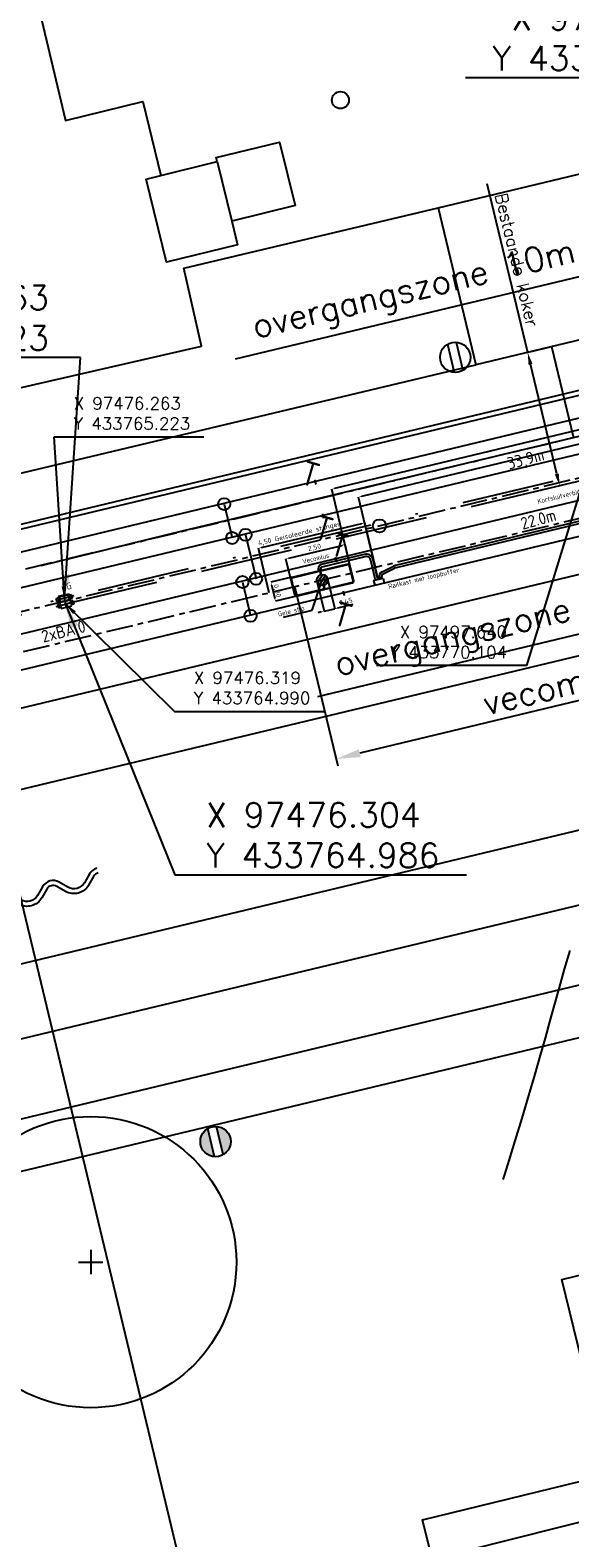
# Model space of a CAD drawing. Header units: millimetres. Extents: x 96940 to 101272, y 432237 to 434659.
# Tile 370 of 398: x 97475 to 97497, y 433727 to 433789. Entities that reach past the tile are written whole.
import ezdxf
from ezdxf.enums import TextEntityAlignment as Align

# ---------------------------------------------------------------- set-up
doc = ezdxf.new("R2010")
doc.units = ezdxf.units.MM
for name, pattern in [('ACAD_ISO02W100', [15, 12, -3]), ('CENTER', [35.225022, 22.015639, -4.403128, 4.403128, -4.403128]), ('DASHDOT', [25.4, 12.7, -6.35, 0, -6.35]), ('DASHED', [19.05, 12.7, -6.35])]:
    doc.linetypes.add(name, pattern=pattern)
for name, color, linetype in [('As', 2, 'ACAD_ISO02W100'), ('Ondergrond_Nieuw_IP', 8, 'Continuous'), ('R_BL_T_N_MAST', 7, 'Continuous'), ('R_BN_N_Kabels_en_leidingen_maatvoering', 1, 'Continuous'), ('R_BN_T_N_CONSTRUCTIE', 7, 'Continuous'), ('R_BN_T_N_Hartspoor', 1, 'CENTER'), ('R_BN_T_N_Kokersysteem Groene Deksel', 7, 'Continuous'), ('R_BN_T_N_Kokersysteem trekput BA.0', 7, 'Continuous'), ('R_BN_T_N_Kokersysteem_Coordinaten', 1, 'Continuous'), ('R_BN_T_N_Kokersysteem_laagspanning', 2, 'DASHED'), ('R_BN_T_N_kokersysteem_maatvoering', 7, 'Continuous'), ('R_BN_T_N_Kokersysteem_signaal', 2, 'DASHDOT'), ('R_BN_T_N_Retourstroomkabels', 2, 'Continuous'), ('R_BN_T_N_Spoor', 3, 'Continuous'), ('R_BN_T_N_Thermietlassen', 7, 'Continuous'), ('R_BN_T_N_Vecomwissel_20kmh', 7, 'Continuous'), ('R_BN_T_N_Vecomwissel_20mkh_Bemating_Tekst', 1, 'Continuous'), ('R_BN_T_N_Verkanting_Maatvoering', 7, 'Continuous'), ('R_BN_T_N_Verticaal alignement', 7, 'Continuous')]:
    doc.layers.add(name, color=color, linetype=linetype)
doc.layers.add('R_BN_T_N_Coordinaten', color=7, linetype='Continuous', lineweight=25)
doc.styles.add('ISO', font='iso.shx')
doc.styles.get("Standard").update_dxf_attribs({"font": 'romans.shx'})
doc.dimstyles.new('RET 1-100', dxfattribs={"dimtxt": 150, "dimasz": 125, "dimexe": 0.1, "dimexo": 0, "dimgap": 50, "dimtad": 1, "dimdec": 0, "dimzin": 1, "dimtxsty": 'ISO', "dimcen": 0, "dimclrd": 1, "dimclre": 1, "dimclrt": 7, "dimaunit": 2, "dimadec": 4, "dimazin": 0, "dimtfac": 1, "dimtdec": 0, "dimtmove": 0, "dimatfit": 0, "dimfxl": 1, "dimarcsym": 0})
doc.dimstyles.new('RET 1-500', dxfattribs={"dimtxt": 1, "dimasz": 1, "dimexe": 0.3, "dimexo": 0, "dimgap": 0.3, "dimtad": 1, "dimdec": 3, "dimzin": 1, "dimtxsty": 'Standard', "dimcen": 0, "dimclrd": 1, "dimclre": 1, "dimclrt": 7, "dimaunit": 2, "dimadec": 4, "dimazin": 0, "dimtfac": 1, "dimtdec": 3, "dimtofl": 0, "dimtmove": 0, "dimatfit": 0, "dimfxl": 1, "dimarcsym": 0})

# ---------------------------------------------------------------- blocks, each defined once
blk = doc.blocks.new('*D39')
at = {"layer": 'Defpoints', "color": 0, "transparency": 16777216}
for p in [(97512.503, 433772.095), (97485.761, 433765.681), (97487.456, 433758.614)]:
    blk.add_point(p, dxfattribs=at)
at = {"layer": 'R_BN_T_N_Verkanting_Maatvoering', "color": 1, "lineweight": -2, "transparency": 16777216}
for p, q in [((97512.503, 433772.095), (97514.268, 433764.736)), ((97485.761, 433765.681), (97487.526, 433758.322)), ((97513.226, 433764.795), (97488.429, 433758.847))]:
    blk.add_line(p, q, dxfattribs=at)
at = {"layer": 'R_BN_T_N_Verkanting_Maatvoering', "color": 1, "transparency": 16777216}
for points in [[(97513.187, 433764.957), (97513.264, 433764.633), (97514.198, 433765.028)], [(97488.39, 433759.009), (97488.468, 433758.685), (97487.456, 433758.614)]]:
    blk.add_solid(points, dxfattribs=at)
at = {"layer": 'R_BN_T_N_Verkanting_Maatvoering', "color": 7, "transparency": 16777216, "insert": (97498.704, 433762.134), "char_height": 1, "attachment_point": 5, "rotation": 13.48753}
blk.add_mtext('vecominstallatie', dxfattribs=at)
blk = doc.blocks.new('*D40')
at = {"layer": 'Defpoints', "color": 0, "transparency": 16777216}
for p in [(97510.19, 433781.531), (97511.686, 433775.293), (97501.96, 433772.96)]:
    blk.add_point(p, dxfattribs=at)
at = {"layer": 'R_BN_T_N_Verkanting_Maatvoering', "color": 1, "lineweight": -2, "transparency": 16777216}
for p, q in [((97511.162, 433781.764), (97512.134, 433781.997)), ((97510.19, 433781.531), (97500.464, 433779.198)), ((97511.686, 433775.293), (97510.12, 433781.822)), ((97499.492, 433778.965), (97483.303, 433775.082)), ((97501.96, 433772.96), (97500.394, 433779.49))]:
    blk.add_line(p, q, dxfattribs=at)
at = {"layer": 'R_BN_T_N_Verkanting_Maatvoering', "color": 1, "transparency": 16777216}
for points in [[(97511.123, 433781.926), (97511.201, 433781.602), (97510.19, 433781.531)], [(97499.453, 433779.127), (97499.531, 433778.803), (97500.464, 433779.198)]]:
    blk.add_solid(points, dxfattribs=at)
at = {"layer": 'R_BN_T_N_Verkanting_Maatvoering', "color": 7, "transparency": 16777216, "insert": (97490.686, 433777.847), "char_height": 1, "attachment_point": 5, "rotation": 13.48753}
blk.add_mtext('overgangszone 10m', dxfattribs=at)
blk = doc.blocks.new('*D41')
at = {"layer": 'Defpoints', "color": 0, "transparency": 16777216}
for p in [(97512.503, 433772.095), (97502.778, 433769.763), (97513.577, 433767.616)]:
    blk.add_point(p, dxfattribs=at)
at = {"layer": 'R_BN_T_N_Verkanting_Maatvoering', "color": 1, "lineweight": -2, "transparency": 16777216}
for p, q in [((97512.503, 433772.095), (97513.647, 433767.324)), ((97502.778, 433769.763), (97503.923, 433764.991)), ((97514.55, 433767.849), (97515.522, 433768.082)), ((97513.577, 433767.616), (97503.853, 433765.283)), ((97502.88, 433765.05), (97486.692, 433761.167))]:
    blk.add_line(p, q, dxfattribs=at)
at = {"layer": 'R_BN_T_N_Verkanting_Maatvoering', "color": 1, "transparency": 16777216}
for points in [[(97514.511, 433768.011), (97514.589, 433767.687), (97513.577, 433767.616)], [(97502.842, 433765.212), (97502.919, 433764.888), (97503.853, 433765.283)]]:
    blk.add_solid(points, dxfattribs=at)
at = {"layer": 'R_BN_T_N_Verkanting_Maatvoering', "color": 7, "transparency": 16777216, "insert": (97494.074, 433763.932), "char_height": 1, "attachment_point": 5, "rotation": 13.48753}
blk.add_mtext('overgangszone 10m', dxfattribs=at)
blk = doc.blocks.new('Retourstroomsymbool')
at = {"layer": 'R_BN_T_N_Retourstroomkabels', "color": 7}
blk.add_lwpolyline([(0, 0), (1.435, 0)], dxfattribs=at)
for centre in [(0, 0), (1.435, 0)]:
    blk.add_circle(centre, 0.25, dxfattribs=at)
blk = doc.blocks.new('*U120')
at = {"layer": 'R_BN_T_N_Retourstroomkabels', "color": 7}
blk.add_lwpolyline([(0, 0), (1.865, 0)], dxfattribs=at)
for centre in [(0, 0), (1.865, 0)]:
    blk.add_circle(centre, 0.25, dxfattribs=at)
blk = doc.blocks.new('Thermietlas')
at = {"layer": 'R_BN_T_N_Thermietlassen', "style": 'ISO'}
blk.add_text('T', height=1, dxfattribs=at).set_placement((-0.313, -0.611))
blk = doc.blocks.new('BA.0')
at = {"layer": 'R_BN_T_N_Kokersysteem trekput BA.0', "color": 1, "linetype": 'Continuous'}
for p, q in [((0.409, 0), (-0.378, 0)), ((0, 0.163), (0, -0.163))]:
    blk.add_line(p, q, dxfattribs=at)
at = {"layer": 'R_BN_T_N_Kokersysteem trekput BA.0'}
for p, q in [((-0.327, -0.075), (-0.327, 0.075)), ((-0.327, 0.075), (-0.23, 0.075)), ((0.23, 0.125), (-0.23, 0.125)), ((-0.23, 0.125), (-0.23, -0.125)), ((0.23, -0.125), (0.23, 0.125)), ((0.328, 0.075), (0.23, 0.075)), ((0.328, -0.075), (0.328, 0.075)), ((-0.23, -0.075), (-0.327, -0.075)), ((-0.23, -0.125), (0.23, -0.125)), ((0.23, -0.075), (0.328, -0.075))]:
    blk.add_line(p, q, dxfattribs=at)
blk = doc.blocks.new('Groene_deksel_trekput')
at = {"layer": 'R_BN_T_N_Kokersysteem Groene Deksel'}
h = blk.add_hatch(color=256, dxfattribs=at)
h.paths.add_polyline_path([(0, 0.095), (0.2, 0.095), (0.2, 0), (0.23, 0), (0.23, 0.125), (0, 0.125)])
h.paths.add_polyline_path([(0, 0.095), (0, 0.125), (-0.23, 0.125), (-0.23, 0), (-0.2, 0), (-0.2, 0.095)])
h.paths.add_polyline_path([(-0.2, 0), (-0.23, 0), (-0.23, -0.125), (0, -0.125), (0, -0.095), (-0.2, -0.095)])
h.paths.add_polyline_path([(0, -0.095), (0, -0.125), (0.23, -0.125), (0.23, 0), (0.2, 0), (0.2, -0.095)])
at = {"layer": 'R_BN_T_N_Kokersysteem Groene Deksel', "color": 1, "linetype": 'Continuous'}
for p, q in [((0.268, 0), (-0.268, 0)), ((0, 0.163), (0, -0.163))]:
    blk.add_line(p, q, dxfattribs=at)
at = {"layer": 'R_BN_T_N_Kokersysteem Groene Deksel'}
for p, q in [((0.23, 0.125), (-0.23, 0.125)), ((-0.23, 0.125), (-0.23, -0.125)), ((0.2, 0.095), (-0.2, 0.095)), ((-0.2, 0.095), (-0.2, -0.095)), ((0.2, -0.095), (0.2, 0.095)), ((0.23, -0.125), (0.23, 0.125)), ((-0.23, -0.125), (0.23, -0.125)), ((-0.2, -0.095), (0.2, -0.095))]:
    blk.add_line(p, q, dxfattribs=at)
at = {"layer": 'R_BN_T_N_Kokersysteem Groene Deksel', "insert": (0.192, 0.583), "char_height": 0.275, "width": 0.62471, "attachment_point": 1}
blk.add_mtext('{\\Fisocp|c0;G}', dxfattribs=at)
blk = doc.blocks.new('*D198')
at = {"layer": 'Defpoints', "color": 0, "transparency": 16777216}
for p in [(97487.821, 433767.441), (97488.021, 433766.607), (97485.59, 433766.024)]:
    blk.add_point(p, dxfattribs=at)
at = {"layer": 'R_BN_T_N_Vecomwissel_20mkh_Bemating_Tekst', "color": 1, "lineweight": -2, "transparency": 16777216}
for p, q in [((97485.511, 433766.888), (97487.699, 433767.412)), ((97488.021, 433766.607), (97487.821, 433767.441)), ((97485.59, 433766.024), (97485.389, 433766.858))]:
    blk.add_line(p, q, dxfattribs=at)
at = {"layer": 'R_BN_T_N_Vecomwissel_20mkh_Bemating_Tekst', "color": 1, "transparency": 16777216}
for points in [[(97487.694, 433767.433), (97487.704, 433767.392), (97487.821, 433767.441)], [(97485.506, 433766.908), (97485.516, 433766.867), (97485.389, 433766.858)]]:
    blk.add_solid(points, dxfattribs=at)
at = {"layer": 'R_BN_T_N_Vecomwissel_20mkh_Bemating_Tekst', "color": 7, "transparency": 16777216, "insert": (97486.567, 433767.31), "char_height": 0.2, "attachment_point": 5, "rotation": 13.48745, "style": 'ISO'}
blk.add_mtext('2,50', dxfattribs=at)
blk = doc.blocks.new('*D199')
at = {"layer": 'Defpoints', "color": 0, "transparency": 16777216}
for p in [(97485.634, 433766.096), (97485.821, 433765.318), (97484.955, 433765.111)]:
    blk.add_point(p, dxfattribs=at)
at = {"layer": 'R_BN_T_N_Vecomwissel_20mkh_Bemating_Tekst', "color": 1, "lineweight": -2, "transparency": 16777216}
for p, q in [((97485.634, 433766.096), (97484.768, 433765.889)), ((97484.798, 433765.767), (97484.926, 433765.232)), ((97485.821, 433765.318), (97484.955, 433765.111))]:
    blk.add_line(p, q, dxfattribs=at)
at = {"layer": 'R_BN_T_N_Vecomwissel_20mkh_Bemating_Tekst', "color": 1, "transparency": 16777216}
for points in [[(97484.818, 433765.772), (97484.777, 433765.762), (97484.768, 433765.889)], [(97484.946, 433765.237), (97484.906, 433765.228), (97484.955, 433765.111)]]:
    blk.add_solid(points, dxfattribs=at)
at = {"layer": 'R_BN_T_N_Vecomwissel_20mkh_Bemating_Tekst', "color": 7, "transparency": 16777216, "insert": (97485.021, 433765.538), "char_height": 0.2, "attachment_point": 5, "rotation": 283.48745, "style": 'ISO'}
blk.add_mtext('0,80', dxfattribs=at)
blk = doc.blocks.new('*D200')
at = {"layer": 'Defpoints', "color": 0, "transparency": 16777216}
for p in [(97486.666, 433765.933), (97487.103, 433766.038), (97487.4, 433764.802)]:
    blk.add_point(p, dxfattribs=at)
at = {"layer": 'R_BN_T_N_Vecomwissel_20mkh_Bemating_Tekst', "color": 1, "lineweight": -2, "transparency": 16777216}
for p, q in [((97486.666, 433765.933), (97486.962, 433764.697)), ((97487.103, 433766.038), (97487.4, 433764.802)), ((97486.84, 433764.668), (97486.719, 433764.638)), ((97486.962, 433764.697), (97487.4, 433764.802)), ((97487.521, 433764.831), (97488.157, 433764.983))]:
    blk.add_line(p, q, dxfattribs=at)
at = {"layer": 'R_BN_T_N_Vecomwissel_20mkh_Bemating_Tekst', "color": 1, "transparency": 16777216}
for points in [[(97486.836, 433764.688), (97486.845, 433764.647), (97486.962, 433764.697)], [(97487.516, 433764.851), (97487.526, 433764.811), (97487.4, 433764.802)]]:
    blk.add_solid(points, dxfattribs=at)
at = {"layer": 'R_BN_T_N_Vecomwissel_20mkh_Bemating_Tekst', "color": 7, "transparency": 16777216, "insert": (97487.861, 433765.081), "char_height": 0.2, "attachment_point": 5, "rotation": 13.48745, "style": 'ISO'}
blk.add_mtext('0,45', dxfattribs=at)
blk = doc.blocks.new('*D201')
at = {"layer": 'Defpoints', "color": 0, "transparency": 16777216}
for p in [(97488.633, 433768.34), (97489.072, 433766.51), (97484.696, 433765.46)]:
    blk.add_point(p, dxfattribs=at)
at = {"layer": 'R_BN_T_N_Vecomwissel_20mkh_Bemating_Tekst', "color": 1, "lineweight": -2, "transparency": 16777216}
for p, q in [((97489.072, 433766.51), (97488.633, 433768.34)), ((97484.379, 433767.32), (97488.512, 433768.311)), ((97484.696, 433765.46), (97484.257, 433767.291))]:
    blk.add_line(p, q, dxfattribs=at)
at = {"layer": 'R_BN_T_N_Vecomwissel_20mkh_Bemating_Tekst', "color": 1, "transparency": 16777216}
for points in [[(97488.507, 433768.331), (97488.517, 433768.291), (97488.633, 433768.34)], [(97484.374, 433767.34), (97484.384, 433767.3), (97484.257, 433767.291)]]:
    blk.add_solid(points, dxfattribs=at)
at = {"layer": 'R_BN_T_N_Vecomwissel_20mkh_Bemating_Tekst', "color": 7, "transparency": 16777216, "insert": (97485.954, 433767.881), "char_height": 0.2, "attachment_point": 5, "rotation": 13.48745, "style": 'ISO'}
blk.add_mtext('4,50 Geisoleerde stangen', dxfattribs=at)
blk = doc.blocks.new('*D208')
at = {"layer": 'Defpoints', "color": 0, "transparency": 16777216}
for p in [(97511.951, 433772.735), (97488.379, 433769.399), (97489.193, 433766.007)]:
    blk.add_point(p, dxfattribs=at)
at = {"layer": 'R_BN_T_N_Vecomwissel_20mkh_Bemating_Tekst', "color": 1, "lineweight": -2, "transparency": 16777216}
for p, q in [((97511.304, 433774.897), (97488.501, 433769.428)), ((97511.951, 433772.735), (97511.426, 433774.927)), ((97489.193, 433766.007), (97488.379, 433769.399))]:
    blk.add_line(p, q, dxfattribs=at)
at = {"layer": 'R_BN_T_N_Vecomwissel_20mkh_Bemating_Tekst', "color": 1, "transparency": 16777216}
for points in [[(97511.299, 433774.918), (97511.309, 433774.877), (97511.426, 433774.927)], [(97488.496, 433769.448), (97488.506, 433769.408), (97488.379, 433769.399)]]:
    blk.add_solid(points, dxfattribs=at)
at = {"layer": 'R_BN_T_N_Vecomwissel_20mkh_Bemating_Tekst', "color": 7, "transparency": 16777216, "insert": (97499.864, 433772.323), "char_height": 0.2, "attachment_point": 5, "rotation": 13.48745, "style": 'ISO'}
blk.add_mtext('23,70', dxfattribs=at)
blk = doc.blocks.new('*D209')
at = {"layer": 'Defpoints', "color": 0, "transparency": 16777216}
for p in [(97511.941, 433772.777), (97487.273, 433769.723), (97488.021, 433766.607)]:
    blk.add_point(p, dxfattribs=at)
at = {"layer": 'R_BN_T_N_Vecomwissel_20mkh_Bemating_Tekst', "color": 1, "lineweight": -2, "transparency": 16777216}
for p, q in [((97511.17, 433775.455), (97487.395, 433769.752)), ((97511.941, 433772.777), (97511.292, 433775.484)), ((97488.021, 433766.607), (97487.273, 433769.723))]:
    blk.add_line(p, q, dxfattribs=at)
at = {"layer": 'R_BN_T_N_Vecomwissel_20mkh_Bemating_Tekst', "color": 1, "transparency": 16777216}
for points in [[(97511.166, 433775.475), (97511.175, 433775.435), (97511.292, 433775.484)], [(97487.39, 433769.773), (97487.4, 433769.732), (97487.273, 433769.723)]]:
    blk.add_solid(points, dxfattribs=at)
at = {"layer": 'R_BN_T_N_Vecomwissel_20mkh_Bemating_Tekst', "color": 7, "transparency": 16777216, "insert": (97499.244, 433772.763), "char_height": 0.2, "attachment_point": 5, "rotation": 13.48745, "style": 'ISO'}
blk.add_mtext('24,70', dxfattribs=at)
blk = doc.blocks.new('*D572')
at = {"layer": 'Defpoints', "color": 0, "transparency": 16777216}
for p in [(97495.345, 433775.362), (97496.322, 433775.596), (97497.64, 433770.104)]:
    blk.add_point(p, dxfattribs=at)
at = {"layer": 'R_BN_T_N_kokersysteem_maatvoering', "color": 1, "lineweight": -2, "transparency": 16777216}
for p, q in [((97495.345, 433775.362), (97493.68, 433782.303)), ((97496.322, 433775.596), (97495.345, 433775.362)), ((97496.545, 433770.356), (97495.461, 433774.876)), ((97497.64, 433770.104), (97496.662, 433769.869))]:
    blk.add_line(p, q, dxfattribs=at)
at = {"layer": 'R_BN_T_N_kokersysteem_maatvoering', "color": 1, "transparency": 16777216}
for points in [[(97495.542, 433774.895), (97495.38, 433774.856), (97495.345, 433775.362)], [(97496.626, 433770.375), (97496.464, 433770.336), (97496.662, 433769.869)]]:
    blk.add_solid(points, dxfattribs=at)
at = {"layer": 'R_BN_T_N_kokersysteem_maatvoering', "color": 7, "transparency": 16777216, "insert": (97494.892, 433779.18), "char_height": 0.5, "attachment_point": 5, "rotation": 283.48668}
blk.add_mtext('Bestaande koker ', dxfattribs=at)
blk = doc.blocks.new('BOOM')
at = {"color": 0}
blk.add_circle((0, 0), 0.35, dxfattribs=at)
blk = doc.blocks.new('water')
at = {"ltscale": 2}
for points in [[(-2, -0.3, 0.198912), (-1.788, -0.212), (-1.495, 0.081, -0.414214), (-0.505, 0.081), (-0.212, -0.212, 0.414214), (0.212, -0.212), (0.505, 0.081, -0.414214), (1.495, 0.081), (1.788, -0.212, 0.198912), (2, -0.3, 0.198912)], [(-2, -0.5, 0.198912), (-1.646, -0.354), (-1.354, -0.061, -0.414214), (-0.646, -0.061), (-0.354, -0.354, 0.414214), (0.354, -0.354), (0.646, -0.061, -0.414214), (1.354, -0.061), (1.646, -0.354, 0.198912), (2, -0.5, 0.198912)]]:
    blk.add_lwpolyline(points, format="xyb", dxfattribs=at)
blk = doc.blocks.new('B_LM-PAALTOP')
at = {"layer": 'Ondergrond_Nieuw_IP'}
for p, q in [((-0.596, 0.187), (0.596, 0.187)), ((-0.596, -0.188), (0.596, -0.188))]:
    blk.add_line(p, q, dxfattribs=at)
blk.add_circle((0, 0), 0.625, dxfattribs=at)
blk = doc.blocks.new('N_LM-PAALTOP')
at = {"layer": 'Ondergrond_Nieuw_IP'}
h = blk.add_hatch(color=256, dxfattribs=at)
edge = h.paths.add_edge_path()
edge.add_line((-0.596, 0.187), (0.596, 0.188))
edge.add_arc((0, 0), 0.625, 17.4576, 162.5424)
edge = h.paths.add_edge_path()
edge.add_line((-0.596, -0.188), (0.596, -0.187))
edge.add_arc((0, 0), 0.625, 197.4576, 342.5424, ccw=False)
for p, q in [((-0.596, 0.187), (0.596, 0.187)), ((-0.596, -0.188), (0.596, -0.188))]:
    blk.add_line(p, q, dxfattribs=at)
blk.add_circle((0, 0), 0.625, dxfattribs=at)

msp = doc.modelspace()

# ---------------------------------------------------------------- linework, layer by layer
at = {"layer": 'As'}
for points in [[(97475.30125, 433766.58391, 0), (97481.18863, 433768.02659, 0), (97487.80278, 433769.60957, 0), (97493.73769, 433771.02451, 0), (97500.14417, 433772.54796, 0), (97506.27682, 433774.0184, 0), (97511.61759, 433775.30523, 0)], [(97494.33705, 433741.27431, 0), (97494.33705, 433741.27431, 0), (97494.40476, 433741.49271, 0), (97494.58245, 433742.06803, 0), (97494.83196, 433742.88042, 0), (97495.11513, 433743.81005, 0), (97495.3938, 433744.73707, 0), (97495.3938, 433744.73707, 0), (97495.65339, 433745.61996, 0), (97495.87654, 433746.39833, 0), (97496.07557, 433747.1076, 0), (97496.26279, 433747.78317, 0), (97496.45052, 433748.46048, 0), (97496.45052, 433748.46048, 0), (97496.65394, 433749.18641, 0), (97496.86817, 433749.94128, 0), (97497.09049, 433750.71489, 0)]]:
    msp.add_polyline3d(points, dxfattribs=at)
at = {"layer": 'Ondergrond_Nieuw_IP'}
for p, q in [((97512.55142, 433752.90438), (97467.49958, 433742.09892)), ((97507.157, 433749.451), (97467.96157, 433740.05017)), ((97476.84708, 433737.87563), (97477.84708, 433737.87563)), ((97477.34708, 433738.37563), (97477.34708, 433737.37563))]:
    msp.add_line(p, q, dxfattribs=at)
for points in [[(97473.818, 433795.4), (97476.311, 433784.926), (97479.494, 433785.706), (97480.239, 433782.656)], [(97491.653, 433781.327), (97512.947, 433786.433)], [(97512.947, 433786.433), (97512.992, 433786.248), (97514.501, 433779.956), (97493.207, 433774.849)], [(97482.56, 433783.225), (97482.52, 433783.39), (97485.13, 433784.03), (97485.77, 433781.41), (97483.16, 433780.77)], [(97483.16, 433780.77), (97483.398, 433779.799), (97480.464, 433779.079), (97479.627, 433782.506), (97480.239, 433782.656), (97482.56, 433783.225)], [(97482.56, 433783.225), (97483.16, 433780.77)], [(97411.918, 433768.281), (97433.245, 433764.456), (97481.915, 433775.619), (97481.187, 433778.83), (97491.653, 433781.327)], [(97411.918, 433768.281), (97433.245, 433764.456), (97481.915, 433775.619), (97481.187, 433778.83), (97491.653, 433781.327)], [(97491.653, 433781.327), (97493.207, 433774.849)], [(97443.81, 433760.929), (97509.026, 433776.586)], [(97509.01943, 433776.36658), (97458.682, 433764.288)], [(97411.302, 433764.845), (97433.784, 433760.699), (97493.207, 433774.849)], [(97494.354, 433713.864), (97491.007, 433727.257), (97498.719, 433729.133), (97496.748, 433737.163), (97507.889, 433739.864), (97508.266, 433738.485)], [(97495.789, 433714.226), (97492.827, 433725.989), (97500.462, 433727.911), (97498.428, 433736.065), (97508.266, 433738.485), (97512.732, 433739.583)]]:
    msp.add_lwpolyline(points, dxfattribs=at)
at = {"layer": 'Ondergrond_Nieuw_IP', "flags": 128}
msp.add_lwpolyline([(97443.81, 433760.929), (97509.026, 433776.586)], dxfattribs=at)
msp.add_lwpolyline([(97443.81, 433760.929), (97509.026, 433776.586)], dxfattribs=at)
msp.add_lwpolyline([(97443.81, 433760.929), (97509.026, 433776.586)], dxfattribs=at)
msp.add_lwpolyline([(97443.81, 433760.929), (97509.026, 433776.586)], dxfattribs=at)
at = {"layer": 'Ondergrond_Nieuw_IP', "linetype": 'Continuous'}
msp.add_lwpolyline([(97409.31456, 433667.38386), (97423.15399, 433670.92959), (97426.68306, 433672.20457), (97434.97893, 433675.98161), (97439.66176, 433679.2481, 0.16111152), (97456.78979, 433704.98909, 0.22403543), (97453.33515, 433724.7416), (97449.03682, 433731.38168, -0.51740411), (97453.28046, 433741.99252), (97522.67293, 433758.63596, 0.41421356), (97527.10807, 433765.86987), (97526.81823, 433767.07833, 0.41421454), (97519.5843, 433771.51347), (97453.75262, 433755.72383), (97453.12174, 433755.57252, 0.00104269), (97452.15784, 433755.33921, 0.00208334), (97451.20533, 433755.10234, 0.00312478), (97450.26436, 433754.8579, 0.11700133), (97422.70189, 433740.03779, 0.00312477), (97421.97908, 433739.38762, 0.00208334), (97421.25622, 433738.72366, 0.00104167), (97420.53075, 433738.0489), (97375.37101, 433695.86954)], format="xyb", dxfattribs=at)
at = {"layer": 'Ondergrond_Nieuw_IP', "flags": 128}
msp.add_lwpolyline([(97315.21427, 433621.86373, -0.6928047), (97313.87895, 433623.17639, -0.08302788), (97329.01341, 433646.10207), (97329.0021, 433646.08555, -0.0176482), (97333.6498, 433650.74424), (97428.94108, 433739.74663, -0.12969203), (97451.40855, 433751.82716), (97520.34062, 433768.36017, -0.41421356), (97523.95758, 433766.1426), (97524.19081, 433765.17018, -0.41421356), (97521.97324, 433761.55322), (97452.58077, 433744.90978, 0.40643566), (97445.13021, 433733.113, -0.40643566)], format="xyb", dxfattribs=at)
at = {"layer": 'Ondergrond_Nieuw_IP'}
msp.add_circle((97477.34708, 433737.87563), 6, dxfattribs=at)
at = {"layer": 'R_BL_T_N_MAST', "color": 1}
msp.add_circle((97489.23974, 433768.21256), 0.27087, dxfattribs=at)
at = {"layer": 'R_BL_T_N_MAST'}
msp.add_circle((97489.23974, 433768.21256), 0.27087, dxfattribs=at)
at = {"layer": 'R_BN_T_N_CONSTRUCTIE', "linetype": 'Continuous', "ltscale": 0.05}
for p, q in [((97486.56992, 433770.10968), (97486.61656, 433769.9152)), ((97486.95125, 433768.51978), (97486.90461, 433768.71426)), ((97487.42007, 433766.92), (97487.46672, 433766.72552)), ((97487.80141, 433765.3301), (97487.75476, 433765.52458))]:
    msp.add_line(p, q, dxfattribs=at)
at = {"layer": 'R_BN_T_N_Hartspoor', "ltscale": 0.05}
for p, q in [((97431.85305, 433756.17379), (97558.2319, 433786.48558)), ((97557.01969, 433784.46949), (97432.61999, 433754.63239)), ((97433.47745, 433753.17546), (97559.00224, 433783.2824))]:
    msp.add_line(p, q, dxfattribs=at)
at = {"layer": 'R_BN_T_N_Kokersysteem_laagspanning', "ltscale": 0.3}
msp.add_line((97518.95299, 433775.21584), (97449.29179, 433758.5077), dxfattribs=at)
at = {"layer": 'R_BN_T_N_Kokersysteem_laagspanning', "color": 1, "ltscale": 0.3}
msp.add_line((97496.33022, 433775.60529), (97497.64667, 433770.07469), dxfattribs=at)
at = {"layer": 'R_BN_T_N_Kokersysteem_signaal', "color": 2, "linetype": 'DASHDOT', "ltscale": 0.3}
msp.add_line((97518.89701, 433775.44922), (97449.22998, 433758.73968), dxfattribs=at)
at = {"layer": 'R_BN_T_N_Spoor', "color": 3}
for p, q in [((97511.51289, 433776.01794, -1.36784), (97451.62724, 433761.65445, -1.36784)), ((97511.84759, 433774.62252, -1.36784), (97451.96193, 433760.25903, -1.36784)), ((97519.05024, 433774.43778), (97452.48553, 433758.47233)), ((97519.38493, 433773.04236), (97452.82022, 433757.07691))]:
    msp.add_line(p, q, dxfattribs=at)
at = {"layer": 'R_BN_T_N_Vecomwissel_20kmh'}
for p, q in [((97497.71257, 433768.46128), (97489.90164, 433766.58785)), ((97497.73589, 433768.36403), (97489.92496, 433766.49061)), ((97486.81767, 433766.38034), (97487.94828, 433766.65152)), ((97486.83882, 433766.38552), (97486.8226, 433766.45313)), ((97486.82341, 433766.35601), (97487.95314, 433766.62698)), ((97488.60749, 433767.04128), (97486.83564, 433766.61631)), ((97488.63345, 433766.94467), (97486.86209, 433766.51982)), ((97488.15468, 433765.94106), (97487.99654, 433766.60036)), ((97488.17922, 433765.94592), (97488.02062, 433766.60717)), ((97489.08231, 433765.98117), (97488.8886, 433766.7888)), ((97489.17955, 433766.00449), (97488.98644, 433766.80962)), ((97489.3516, 433766.32657), (97489.81737, 433766.55731)), ((97489.39599, 433766.23697), (97489.86176, 433766.4677)), ((97485.74814, 433765.36294), (97485.58955, 433766.02418)), ((97485.77222, 433765.36974), (97485.61409, 433766.02904)), ((97485.6339, 433766.09652), (97486.74152, 433766.36218)), ((97485.6407, 433766.07245), (97486.77039, 433766.3434)), ((97486.69317, 433765.86649), (97486.90335, 433766.2093)), ((97486.74152, 433766.36218), (97486.72701, 433766.42271)), ((97486.7882, 433766.33248), (97486.81982, 433766.20064)), ((97486.81251, 433766.33831), (97486.84413, 433766.20647)), ((97486.99842, 433765.62672), (97488.12807, 433765.89766)), ((97487.00416, 433765.60239), (97488.13487, 433765.87358)), ((97488.99856, 433765.9599), (97489.38752, 433766.0532)), ((97488.99856, 433765.9599), (97489.0452, 433765.76542)), ((97489.24434, 433766.02003), (97489.22875, 433766.08503)), ((97489.34158, 433766.04335), (97489.32687, 433766.1047)), ((97489.38752, 433766.0532), (97489.43417, 433765.85871)), ((97485.81563, 433765.34313), (97486.94531, 433765.61408)), ((97485.82048, 433765.31859), (97486.95114, 433765.58977)), ((97486.92461, 433765.76373), (97486.95623, 433765.63189)), ((97486.94892, 433765.76956), (97486.98054, 433765.63772))]:
    msp.add_line(p, q, dxfattribs=at)
at = {"layer": 'R_BN_T_N_Vecomwissel_20kmh', "color": 0}
for p, q in [((97486.66525, 433766.03618), (97486.73945, 433766.15722)), ((97486.77672, 433765.78753), (97487.01162, 433766.17066)), ((97486.89194, 433765.76023), (97487.08821, 433766.08036))]:
    msp.add_line(p, q, dxfattribs=at)
at = {"layer": 'R_BN_T_N_Vecomwissel_20kmh'}
for centre, radius in [((97486.88437, 433765.9851), 0.225), ((97486.79399, 433766.36191), 0.03), ((97486.97475, 433765.60829), 0.03)]:
    msp.add_circle(centre, radius, dxfattribs=at)
for centre, radius, start, end in [((97486.88075, 433766.46372), 0.15912, 101.3058193, 194.935512), ((97486.88073, 433766.46374), 0.05909, 101.2937485, 190.350152), ((97487.96228, 433766.59317), 0.06, 13.4874478, 103.4874464), ((97487.96154, 433766.59197), 0.036, 13.4874478, 103.4874464), ((97488.69176, 433766.75336), 0.3, 10.8097598, 106.3149944), ((97488.69176, 433766.75336), 0.2, 10.2078153, 106.9506475), ((97489.99493, 433766.19888), 0.4, 103.4874464, 116.3531015), ((97489.99493, 433766.19888), 0.3, 103.4874464, 116.3531015), ((97485.64789, 433766.03818), 0.06, 103.4874464, 193.4874478), ((97485.6491, 433766.03744), 0.036, 103.4874464, 193.4874478), ((97488.11967, 433765.93267), 0.036, 283.4874464, 13.4874478), ((97488.12087, 433765.93193), 0.06, 283.4874464, 13.4874478), ((97489.45227, 433766.12336), 0.22678, 116.3531015, 197.2448336), ((97489.45227, 433766.12336), 0.12678, 116.3531015, 198.5134507), ((97485.80649, 433765.37693), 0.06, 193.4874478, 283.4874464), ((97485.80723, 433765.37814), 0.036, 193.4874478, 283.4874464)]:
    msp.add_arc(centre, radius, start, end, dxfattribs=at)
at = {"layer": 'R_BN_T_N_Vecomwissel_20mkh_Bemating_Tekst'}
for p, q in [((97486.46393, 433764.7426), (97486.88437, 433765.9851)), ((97485.28957, 433764.45788), (97486.46393, 433764.7426))]:
    msp.add_line(p, q, dxfattribs=at)
at = {"layer": 'R_BN_T_N_Verticaal alignement', "color": 1}
msp.add_lwpolyline([(97469.67385, 433772.79442), (97481.84609, 433722.04475)], dxfattribs=at)

# ---------------------------------------------------------------- block references
at = {"layer": 'Ondergrond_Nieuw_IP'}
msp.add_blockref('BOOM', (97487.63, 433785.76), dxfattribs=at)
for name, p, rotation in [('B_LM-PAALTOP', (97492.36, 433775.16), 283.4875302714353), ('water', (97475.79839, 433753.09847), 195.1906358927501), ('N_LM-PAALTOP', (97482.48758, 433742.8445), 103.4873409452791)]:
    msp.add_blockref(name, p, dxfattribs=dict(at, rotation=rotation))
at = {"layer": 'R_BN_T_N_Kokersysteem Groene Deksel', "rotation": 13.48753029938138}
msp.add_blockref('Groene_deksel_trekput', (97476.26116, 433765.23004), dxfattribs=at)
at = {"layer": 'R_BN_T_N_Kokersysteem trekput BA.0', "color": 6, "ltscale": 0.05}
for p, rotation in [((97476.26135, 433765.23009), 13.48753028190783), ((97476.3189, 433764.99011), 193.4875302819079)]:
    msp.add_blockref('BA.0', p, dxfattribs=dict(at, rotation=rotation))
at = {"layer": 'R_BN_T_N_Retourstroomkabels', "color": 0, "linetype": 'ByBlock', "lineweight": -2}
for name, p, rotation in [('Retourstroomsymbool', (97482.84355, 433769.11309), 283.487530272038), ('*U120', (97483.72156, 433767.84798), 283.4875302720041), ('Retourstroomsymbool', (97483.59436, 433765.89958), 283.4875302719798)]:
    msp.add_blockref(name, p, dxfattribs=dict(at, rotation=rotation))
at = {"layer": 'R_BN_T_N_Thermietlassen', "color": 0, "linetype": 'ByBlock', "rotation": 343.8}
for p in [(97486.38032, 433770.47256), (97486.94276, 433768.23643), (97487.59523, 433767.53681), (97487.72039, 433764.67015)]:
    msp.add_blockref('Thermietlas', p, dxfattribs=at)

# ---------------------------------------------------------------- texts
at = {"layer": 'R_BN_N_Kabels_en_leidingen_maatvoering', "color": 7, "char_height": 1}
for s, insert, attachment_point in [('X 97476.263\\PY 433765.223', (97475.62742, 433775.45283), 9), ('X 97476.304\\PY 433764.986', (97482.10808, 433754.13809), 7)]:
    msp.add_mtext(s, dxfattribs=dict(at, insert=insert, attachment_point=attachment_point))
at = {"layer": 'R_BN_T_N_Coordinaten', "color": 7, "insert": (97503.50026, 433786.9814), "char_height": 1, "attachment_point": 9}
msp.add_mtext('X 97511.677\\PY 433775.320', dxfattribs=at)
at = {"layer": 'R_BN_T_N_Kokersysteem_Coordinaten', "color": 7, "char_height": 0.5}
for s, insert, attachment_point in [('X 97476.263\\PY 433765.223', (97476.6442, 433772.18067), 7), ('X 97497.640\\PY 433770.104', (97494.4928, 433762.75868), 9), ('X 97476.319\\PY 433764.990', (97481.59278, 433760.86963), 7)]:
    msp.add_mtext(s, dxfattribs=dict(at, insert=insert, attachment_point=attachment_point))
at = {"layer": 'R_BN_T_N_kokersysteem_maatvoering', "char_height": 0.5, "width": 0.6247051, "attachment_point": 1}
for s, insert, rotation in [('{\\Fisocp|c0;33,9m}', (97494.4548, 433771.01357), 15.1066235), ('{\\Fisocp|c0;22.0m}', (97495.00683, 433768.53557), 15.1066235), ('{\\Fisocp|c0;2xBA.0}', (97475.27345, 433763.8847), 14.1331169)]:
    msp.add_mtext(s, dxfattribs=dict(at, insert=insert, rotation=rotation))
at = {"layer": 'R_BN_T_N_Vecomwissel_20mkh_Bemating_Tekst', "color": 7, "style": 'ISO', "width": 0.9}
for s, p in [('Kortsluitverbinding', (97495.77368, 433769.12169)), ('Vecomlus', (97486.08856, 433766.6483)), ('Railkast met loopbuffer', (97489.63253, 433765.61922))]:
    msp.add_text(s, height=0.2, rotation=13.4874478, dxfattribs=at).set_placement(p)
msp.add_text('Gele stip', height=0.2, rotation=13.4874478, dxfattribs=at).set_placement((97485.60482, 433764.70361), align=Align.MIDDLE_CENTER)

# ---------------------------------------------------------------- dimensions: what is measured, and where the dimension line sits
at = {"layer": 'R_BN_T_N_kokersysteem_maatvoering'}
dim = msp.add_linear_dim(base=(97495.3448, 433775.36172), p1=(97497.63972, 433770.10388), p2=(97496.32248, 433775.59619), angle=103.4866757, text='Bestaande koker ', dimstyle='RET 1-500', override={"dimtxt": 0.5, "dimasz": 0.5, "dimexe": 0, "dimgap": 0.2, "dimzin": 0, "dimtofl": 1, "dimatfit": 2}, dxfattribs=at)
dim.commit()
dim.dimension.update_dxf_attribs({"geometry": '*D572', "text_midpoint": (97494.45413, 433779.07545), "dimtype": 161})
at = {"layer": 'R_BN_T_N_Vecomwissel_20mkh_Bemating_Tekst'}
for base, p1, p2, picture, middle in [((97487.27324, 433769.72323), (97511.94143, 433772.77658), (97488.02062, 433766.60717), '*D209', (97499.24433, 433772.7634)), ((97488.37937, 433769.399), (97511.95135, 433772.73519), (97489.19304, 433766.00655), '*D208', (97499.86424, 433772.32256)), ((97487.82052, 433767.44147), (97485.58955, 433766.02418), (97488.02062, 433766.60717), '*D198', (97486.56667, 433767.30968)), ((97487.39959, 433764.8017), (97486.66558, 433765.93262), (97487.10317, 433766.03758), '*D200', (97487.86137, 433765.0814))]:
    dim = msp.add_linear_dim(base=base, p1=p1, p2=p2, angle=13.4874478, dimstyle='RET 1-100', override={"dimtxt": 0.2, "dimasz": 0.125, "dimexe": 0, "dimgap": 0.05, "dimdec": 2}, dxfattribs=at)
    dim.commit()
    dim.dimension.update_dxf_attribs({"geometry": picture, "text_midpoint": middle})
dim = msp.add_linear_dim(base=(97488.63331, 433768.34023), p1=(97484.69645, 433765.46023), p2=(97489.07234, 433766.50978), angle=13.4874465, text='<> Geisoleerde stangen', dimstyle='RET 1-100', override={"dimtxt": 0.2, "dimasz": 0.125, "dimexe": 0, "dimgap": 0.05, "dimdec": 2}, dxfattribs=at)
dim.commit()
dim.dimension.update_dxf_attribs({"geometry": '*D201', "text_midpoint": (97485.99574, 433767.70761), "dimtype": 161})
dim = msp.add_linear_dim(base=(97484.955, 433765.11084), p1=(97485.63392, 433766.09643), p2=(97485.82052, 433765.31843), angle=103.4874464, dimstyle='RET 1-100', override={"dimtxt": 0.2, "dimasz": 0.125, "dimexe": 0, "dimgap": 0.05, "dimdec": 2}, dxfattribs=at)
dim.commit()
dim.dimension.update_dxf_attribs({"geometry": '*D199', "text_midpoint": (97484.86169, 433765.49989), "dimtype": 160})
at = {"layer": 'R_BN_T_N_Verkanting_Maatvoering'}
for base, p1, p2, angle, text, picture, middle in [((97510.18964, 433781.5305), (97501.9604, 433772.96039), (97511.6857, 433775.29299), 13.4875325, 'overgangszone <>m', '*D40', (97490.91146, 433776.90666)), ((97513.57737, 433767.61555), (97502.77833, 433769.76297), (97512.50289, 433772.0954), 13.4875303, 'overgangszone 10m', '*D41', (97494.29994, 433762.99188))]:
    dim = msp.add_linear_dim(base=base, p1=p1, p2=p2, angle=angle, text=text, dimstyle='RET 1-500', override={"dimdec": 0, "dimtofl": 1}, dxfattribs=at)
    dim.commit()
    dim.dimension.update_dxf_attribs({"geometry": picture, "text_midpoint": middle, "dimtype": 161})
dim = msp.add_linear_dim(base=(97487.45644, 433758.61401), p1=(97512.50289, 433772.0954), p2=(97485.76132, 433765.68147), angle=193.4875303, text='vecominstallatie', dimstyle='RET 1-500', dxfattribs=at)
dim.commit()
dim.dimension.update_dxf_attribs({"geometry": '*D39', "text_midpoint": (97498.89063, 433761.35649), "dimtype": 161})

# ---------------------------------------------------------------- leaders
at = {"layer": 'R_BN_N_Kabels_en_leidingen_maatvoering', "color": 1, "annotation_type": 0, "has_hookline": 1, "text_width": 10.71429}
for points, hookline_direction in [([(97476.26274, 433765.22345), (97476.92742, 433775.15283), (97475.92742, 433775.15283)], 1), ([(97476.30385, 433764.9865), (97480.80808, 433753.83809), (97481.80808, 433753.83809)], 0)]:
    msp.add_leader(points, dimstyle='RET 1-500', override={"dimexe": 0, "dimzin": 0, "dimtofl": 1, "dimatfit": 2}, dxfattribs=dict(at, hookline_direction=hookline_direction))
at = {"layer": 'R_BN_T_N_Coordinaten', "annotation_type": 0, "has_hookline": 1, "hookline_direction": 1, "text_width": 10.71429}
msp.add_leader([(97511.67714, 433775.32047), (97504.80026, 433786.6814), (97503.80026, 433786.6814)], dimstyle='RET 1-500', override={"dimexe": 0, "dimzin": 0, "dimtofl": 1, "dimatfit": 2}, dxfattribs=at)
at = {"layer": 'R_BN_T_N_Kokersysteem_Coordinaten', "color": 7, "annotation_type": 0, "has_hookline": 1}
for points, hookline_direction, text_width in [([(97476.26274, 433765.22345), (97475.8442, 433771.88067), (97476.3442, 433771.88067)], 0, 5.35714), ([(97497.63972, 433770.10388), (97495.2928, 433762.45868), (97494.7928, 433762.45868)], 1, 5.38095), ([(97476.3189, 433764.99011), (97480.79278, 433760.56963), (97481.29278, 433760.56963)], 0, 5.35714)]:
    msp.add_leader(points, dimstyle='RET 1-500', override={"dimasz": 0.5, "dimexe": 0, "dimzin": 0, "dimtofl": 1, "dimatfit": 2}, dxfattribs=dict(at, hookline_direction=hookline_direction, text_width=text_width))

doc.saveas('drawing.dxf')
